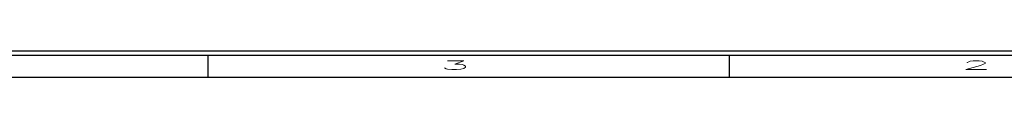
# Model space of a CAD drawing. Header units: inches. Extents: x 1802 to 2468, y -253 to -72.
# Tile 263 of 570: x 2083.781 to 2095.115, y -157.647 to -157.347. Entities that reach past the tile are written whole.
import ezdxf

# ---------------------------------------------------------------- set-up
doc = ezdxf.new("R2010")
doc.units = ezdxf.units.IN
doc.header["$LTSCALE"] = 0.5
doc.header["$MEASUREMENT"] = 0
doc.layers.add('SID-M-D', color=42, linetype='Continuous')
doc.layers.add('SID-M-S', color=105, linetype='Continuous')
doc.styles.add('R', font='ROMAND.SHX')

# ---------------------------------------------------------------- blocks, each defined once
blk = doc.blocks.new('*U9')
at = {"layer": 'SID-M-S'}
for p, q in [((-34.00000000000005, -0.2500000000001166), (-1.13242748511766e-14, -0.2499999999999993)), ((-34.00000000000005, -0.3000000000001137), (-1.13242748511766e-14, -0.3)), ((-16.99999999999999, -0.3000000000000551), (-16.99999999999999, -0.5500000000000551)), ((-10.99999999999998, -0.3000000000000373), (-10.99999999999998, -0.5500000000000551)), ((-34.00000000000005, -0.550000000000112), (2.886579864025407e-15, -0.55))]:
    blk.add_line(p, q, dxfattribs=at)
at = {"layer": 'SID-M-D', "style": 'R', "width": 4}
for s, p in [('3', (-14.32745556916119, -0.4642842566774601)), ('2', (-8.327455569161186, -0.4642842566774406))]:
    blk.add_text(s, height=0.09999999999, dxfattribs=at).set_placement(p)

msp = doc.modelspace()

# ---------------------------------------------------------------- block references
at = {"layer": 'SID-M-D'}
msp.add_blockref('*U9', (2102.947557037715, -157.09684881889), dxfattribs=at)

doc.saveas('drawing.dxf')
